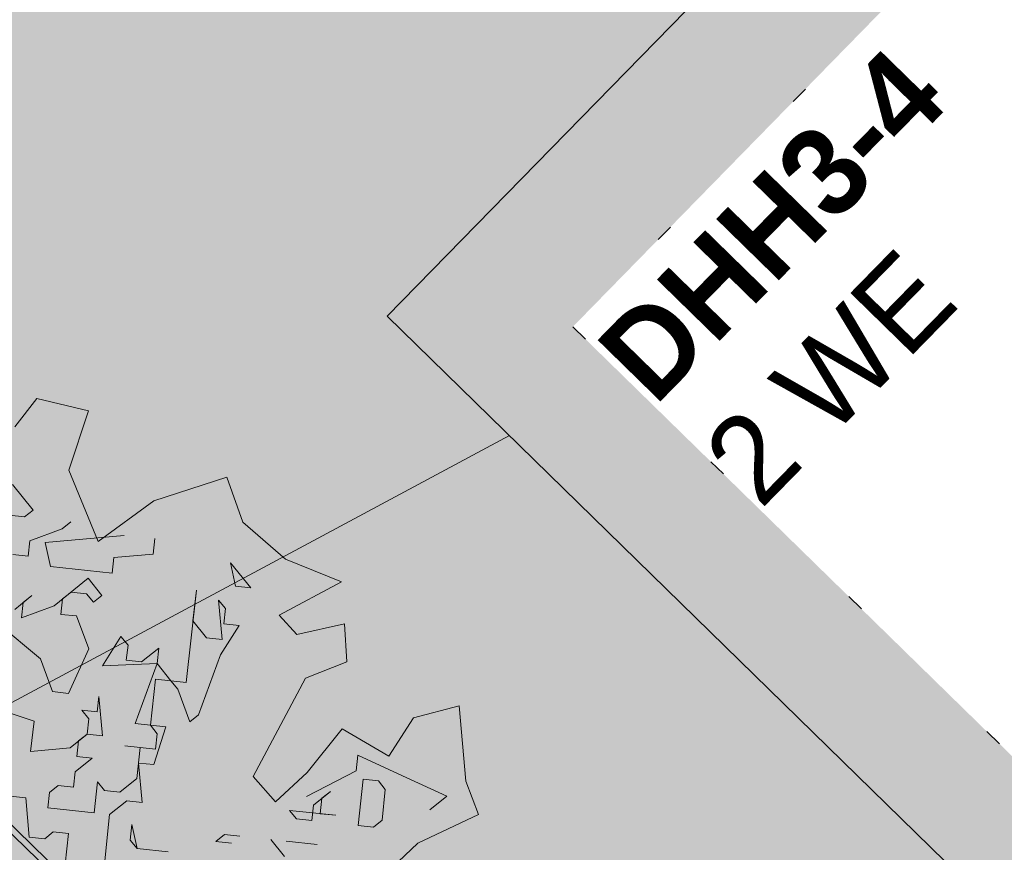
# Model space of a CAD drawing. Header units: metres. Extents: x -228 to 168, y -124 to 293.
# Tile 359 of 613: x -11.97 to -6.36, y 130.51 to 135.25. Entities that reach past the tile are written whole.
import ezdxf

# ---------------------------------------------------------------- set-up
doc = ezdxf.new("R2010")
doc.units = ezdxf.units.M
doc.header["$MEASUREMENT"] = 0
doc.linetypes.add('Strichlinie_ eng', pattern=[1.15, 0.75, -0.4])
doc.linetypes.add('Wipeout_Contour', pattern=[1, 0, -1])
for name, color, linetype in [('Bepflanzung.3 _ UMGEBUNG', 7, 'Continuous'), ('Gebäude.3 _ UMGEBUNG', 7, 'Continuous'), ('Parzellen.3 _ UMGEBUNG', 7, 'Continuous')]:
    doc.layers.add(name, color=color, linetype=linetype)
doc.styles.add('ERSTELLTER_STIL_2', font='txt')

msp = doc.modelspace()

# ---------------------------------------------------------------- hatches: boundary and pattern name
at = {"layer": 'Bepflanzung.3 _ UMGEBUNG', "linetype": 'Continuous', "lineweight": 18, "true_color": 0xc5c5a2}
msp.add_hatch(color=9, dxfattribs=at).paths.add_polyline_path([(-15.9724, 127.3463), (-15.8606, 127.2275), (-15.8853, 126.9818), (-15.7838, 126.9398), (-15.6996, 126.7376), (-15.7643, 126.6795), (-15.6347, 126.5873), (-15.5146, 126.6617), (-15.4397, 126.7783), (-15.3652, 126.602), (-15.4885, 126.4377), (-15.3697, 126.3768), (-15.1634, 126.4495), (-14.9964, 126.4379), (-15.0614, 126.2392), (-15.0627, 126.0581), (-14.9157, 125.8682), (-14.8064, 126.1184), (-14.5428, 126.2521), (-14.3038, 126.3885), (-14.4876, 126.1278), (-14.6114, 125.9604), (-14.5881, 125.8926), (-14.4215, 125.7823), (-14.1997, 125.5212), (-14.0009, 125.7365), (-13.5951, 125.9193), (-13.4405, 125.932), (-13.3069, 126.0734), (-13.2018, 126.1245), (-13.3936, 125.8459), (-13.5408, 125.7258), (-13.4449, 125.537), (-13.2878, 125.3055), (-12.9876, 125.3748), (-12.8715, 125.5887), (-12.5607, 125.3822), (-12.1152, 125.3461), (-12.0031, 125.5135), (-11.9756, 125.7624), (-12.1474, 125.9615), (-12.2095, 126.0804), (-11.9628, 125.9978), (-11.8213, 125.7849), (-11.7147, 125.9441), (-11.4451, 125.8862), (-11.1582, 126.005), (-11.0184, 125.9176), (-10.6662, 125.927), (-10.8218, 126.0624), (-10.6873, 126.2062), (-10.6985, 126.3544), (-10.6345, 126.4723), (-10.257, 126.3737), (-10.0534, 126.6031), (-9.9705, 126.7375), (-10.1436, 126.9243), (-10.1854, 127.1158), (-10.2747, 127.2126), (-9.979, 127.103), (-9.6343, 127.2125), (-9.4928, 127.3751), (-9.1693, 127.6424), (-9.0467, 127.7975), (-9.353, 127.7306), (-9.6808, 127.5789), (-10.0364, 127.5173), (-10.0192, 127.6775), (-9.6921, 127.7913), (-9.8514, 128.168), (-10.3681, 128.2158), (-10.5448, 128.0641), (-10.8211, 128.0439), (-10.8534, 128.2655), (-10.2268, 128.3901), (-9.9682, 128.7092), (-9.8763, 128.6031), (-9.6526, 128.4233), (-9.5189, 128.412), (-9.2646, 128.4247), (-9.1192, 128.6621), (-8.9645, 128.8542), (-8.8729, 129.1833), (-9.1159, 129.3143), (-9.3365, 129.511), (-9.6551, 129.4455), (-9.7486, 129.5615), (-9.7629, 129.7188), (-9.3627, 129.6204), (-9.238, 129.8479), (-9.0156, 130.0624), (-8.9892, 130.1997), (-9.2125, 130.3764), (-9.3821, 130.503), (-9.763, 130.2634), (-10.2957, 130.0028), (-9.7067, 130.5565), (-9.36, 130.721), (-9.4328, 130.9108), (-9.4711, 131.3397), (-9.7316, 131.2714), (-9.8714, 131.054), (-10.1379, 131.2085), (-10.3363, 130.9605), (-10.5163, 130.7929), (-10.6441, 130.9375), (-10.3467, 131.4972), (-10.1101, 131.5917), (-10.1247, 131.8066), (-10.3954, 131.7458), (-10.4957, 131.8563), (-10.1411, 132.0478), (-10.4604, 132.1753), (-10.7039, 132.3878), (-10.7947, 132.643), (-11.2103, 132.5087), (-11.5282, 132.2765), (-11.6952, 132.6841), (-11.5821, 133.0221), (-11.8777, 133.0917), (-12.0032, 132.9302), (-12.2001, 132.8413), (-12.6266, 132.7139), (-12.6827, 132.4049), (-12.6037, 132.1534), (-12.8922, 132.0784), (-13.1386, 132.1048), (-13.2276, 132.3256), (-13.4052, 132.4076), (-13.3235, 132.9218), (-13.6155, 132.8067), (-13.7018, 132.6637), (-13.8455, 132.6605), (-14.1887, 132.9722), (-14.2494, 132.7287), (-14.2002, 132.3745), (-14.3482, 132.4464), (-14.4822, 132.5367), (-14.7748, 132.3082), (-14.9731, 132.1932), (-15.468, 132.2112), (-15.4363, 131.7235), (-15.5492, 131.416), (-15.8716, 131.4321), (-16.0738, 131.3478), (-16.2713, 131.2268), (-16.1438, 131.0438), (-16.037, 130.8476), (-15.8074, 130.7522), (-16.0043, 130.7172), (-16.231, 130.611), (-16.4581, 130.3861), (-16.6886, 130.1872), (-16.4453, 130.0916), (-16.1868, 130.1199), (-16.1038, 129.8491), (-15.8527, 129.7039), (-15.9105, 129.4422), (-15.8916, 129.1535), (-16.092, 129.5263), (-16.2289, 129.4247), (-16.408, 129.617), (-16.7085, 129.4228), (-16.8005, 129.1273), (-16.1448, 128.843), (-16.5007, 128.6281), (-16.6549, 128.1737), (-16.3701, 128.1081), (-16.3613, 127.656), (-16.2871, 127.4856), (-16.2941, 127.3027)])
at = {"layer": 'Gebäude.3 _ UMGEBUNG', "linetype": 'Continuous', "lineweight": 18, "true_color": 0xe9eed8}
for points in [[(-15.7373, 134.2209), (-2.7244, 121.5702), (2.708, 127.126), (0.92, 128.8742), (-2.0163, 125.8712), (-9.8814, 133.5616), (-0.0936, 143.5716), (7.7714, 135.8812), (6.1472, 134.2202), (7.9352, 132.4719), (4.3159, 128.7705), (8.9704, 124.2193), (10.0191, 125.2918), (7.3161, 127.9348), (15.0065, 135.7998), (25.7315, 125.313), (18.0411, 117.448), (16.5394, 118.9163), (15.4906, 117.8437), (19.0658, 114.3478), (29.6211, 125.1428), (6.6272, 156.0287), (5.4824, 154.8368), (-10.2441, 140.0014)], [(-43.2878, 108.5399), (-29.6949, 92.6005), (-14.965, 107.6649), (-16.5485, 109.2132), (-26.0566, 99.4892), (-34.4936, 107.7389), (-24.9855, 117.4629), (-21.482, 114.0372), (-10.6456, 125.1197), (4.1644, 110.6385), (-4.5746, 101.701), (-3.7653, 100.9097), (7.0711, 111.9922), (-15.6278, 134.187), (-26.3525, 123.0586), (-27.0711, 122.3849), (-42.3739, 109.3086)]]:
    msp.add_hatch(color=254, dxfattribs=at).paths.add_polyline_path(points)
at = {"layer": 'Gebäude.3 _ UMGEBUNG', "linetype": 'Continuous', "lineweight": 18}
msp.add_hatch(color=255, dxfattribs=at).paths.add_polyline_path([(-2.0163, 125.8712), (7.7714, 135.8812), (-0.0936, 143.5716), (-9.8814, 133.5616)])
at = {"layer": 'Gebäude.3 _ UMGEBUNG', "linetype": 'Continuous', "lineweight": 18, "true_color": 0x262619}
msp.add_hatch(color=250, dxfattribs=at).paths.add_polyline_path([(-1.7804, 125.6405), (-9.8814, 133.5616), (-5.1158, 138.4353), (-8.2729, 141.5202), (-15.6213, 134.1718), (-2.9389, 121.7799), (-0.435, 124.325)])
at = {"layer": 'Gebäude.3 _ UMGEBUNG', "linetype": 'Continuous', "lineweight": 18, "true_color": 0x2a2a1c}
msp.add_hatch(color=250, dxfattribs=at).paths.add_polyline_path([(-43.2878, 108.5399), (-29.6949, 92.6005), (-24.4731, 97.9409), (-34.4936, 107.7389), (-24.9855, 117.4629), (-21.482, 114.0372), (-8.5528, 127.2601), (-15.6168, 134.1763), (-26.3525, 123.0586), (-27.0711, 122.3849), (-42.4774, 109.2202)])

# ---------------------------------------------------------------- linework, layer by layer
at = {"color": 255, "linetype": 'Continuous', "lineweight": 18}
msp.add_line((-13.1938, 130.7296), (-9.1846, 132.8803), dxfattribs=at)
at = {"layer": 'Bepflanzung.3 _ UMGEBUNG', "color": 43, "linetype": 'Continuous', "lineweight": 18, "true_color": 0xa8a873}
for p, q in [((-11.8777, 133.0917), (-12.0032, 132.9302)), ((-11.5821, 133.0221), (-11.8777, 133.0917)), ((-11.6952, 132.6841), (-11.5821, 133.0221)), ((-11.5282, 132.2765), (-11.6952, 132.6841)), ((-10.7947, 132.643), (-11.2103, 132.5087)), ((-10.7039, 132.3878), (-10.7947, 132.643)), ((-12.0157, 132.6023), (-11.898, 132.4563)), ((-11.2103, 132.5087), (-11.5282, 132.2765)), ((-11.9467, 132.4171), (-12.0346, 132.4265)), ((-11.898, 132.4563), (-11.9467, 132.4171)), ((-11.7317, 132.3496), (-11.6831, 132.3888)), ((-10.4604, 132.1753), (-10.7039, 132.3878)), ((-11.9169, 132.2806), (-11.7317, 132.3496)), ((-11.829, 132.2712), (-11.3803, 132.3119)), ((-11.9263, 132.1927), (-11.9169, 132.2806)), ((-11.7992, 132.1346), (-11.829, 132.2712)), ((-11.2045, 132.293), (-11.2139, 132.2052)), ((-12.0142, 132.2021), (-11.9263, 132.1927)), ((-11.4383, 132.1848), (-11.4478, 132.0969)), ((-11.2139, 132.2052), (-11.4383, 132.1848)), ((-11.4478, 132.0969), (-11.7992, 132.1346)), ((-10.7448, 132.0215), (-10.7726, 132.1556)), ((-10.7726, 132.1556), (-10.6569, 132.0121)), ((-10.1411, 132.0478), (-10.4604, 132.1753)), ((-11.7789, 131.9103), (-11.5843, 132.0671)), ((-11.5843, 132.0671), (-11.5058, 131.9699)), ((-10.6569, 132.0121), (-10.7448, 132.0215)), ((-10.4957, 131.8563), (-10.1411, 132.0478)), ((-12.0032, 131.8899), (-11.9059, 131.9683)), ((-11.9059, 131.9683), (-11.9546, 131.9291)), ((-11.6816, 131.9887), (-11.7302, 131.9495)), ((-11.5937, 131.9793), (-11.6816, 131.9887)), ((-11.5545, 131.9306), (-11.5937, 131.9793)), ((-11.5058, 131.9699), (-11.5545, 131.9306)), ((-11.0257, 131.474), (-10.9672, 131.9987)), ((-10.9672, 131.9987), (-10.988, 131.8254)), ((-11.9546, 131.9291), (-11.964, 131.8412)), ((-11.964, 131.8412), (-11.7789, 131.9103)), ((-11.7302, 131.9495), (-11.7396, 131.8616)), ((-10.8217, 131.7187), (-10.8421, 131.9431)), ((-10.8421, 131.9431), (-10.8029, 131.8945)), ((-11.7396, 131.8616), (-11.6518, 131.8522)), ((-11.6518, 131.8522), (-11.5808, 131.6646)), ((-10.8029, 131.8945), (-10.8123, 131.8066)), ((-10.3954, 131.7458), (-10.4957, 131.8563)), ((-11.8558, 131.6074), (-12.1005, 131.8114)), ((-10.988, 131.8254), (-10.9096, 131.7281)), ((-10.7244, 131.7972), (-10.8312, 131.6309)), ((-10.8123, 131.8066), (-10.7244, 131.7972)), ((-10.1247, 131.8066), (-10.3954, 131.7458)), ((-10.1101, 131.5917), (-10.1247, 131.8066)), ((-11.5023, 131.5673), (-11.3976, 131.736)), ((-11.3976, 131.736), (-11.3564, 131.685)), ((-11.3564, 131.685), (-11.3678, 131.5995)), ((-10.9096, 131.7281), (-10.8217, 131.7187)), ((-11.5808, 131.6646), (-11.6969, 131.4104)), ((-11.2799, 131.5901), (-11.1826, 131.6685)), ((-11.1826, 131.6685), (-11.192, 131.5807)), ((-10.8312, 131.6309), (-10.9567, 131.2888)), ((-11.7868, 131.4223), (-11.8558, 131.6074)), ((-11.192, 131.5807), (-11.5023, 131.5673)), ((-11.3678, 131.5995), (-11.2799, 131.5901)), ((-11.3176, 131.2386), (-11.192, 131.5807)), ((-11.192, 131.5807), (-11.1136, 131.4834)), ((-10.3467, 131.4972), (-10.1101, 131.5917)), ((-11.2015, 131.4928), (-11.2297, 131.2292)), ((-11.1136, 131.4834), (-11.2015, 131.4928)), ((-11.1136, 131.4834), (-11.0257, 131.474)), ((-11.0744, 131.4347), (-11.1136, 131.4834)), ((-10.6441, 130.9375), (-10.3467, 131.4972)), ((-11.6969, 131.4104), (-11.7868, 131.4223)), ((-11.0054, 131.2496), (-11.0744, 131.4347)), ((-11.5326, 131.3061), (-11.5231, 131.394)), ((-11.5231, 131.394), (-11.5028, 131.1696)), ((-12.1084, 131.3235), (-11.8915, 131.2535)), ((-11.5812, 131.2669), (-11.6204, 131.3156)), ((-11.6204, 131.3156), (-11.5326, 131.3061)), ((-10.9567, 131.2888), (-11.0054, 131.2496)), ((-9.4711, 131.3397), (-9.7316, 131.2714)), ((-9.4328, 130.9108), (-9.4711, 131.3397)), ((-11.8915, 131.2535), (-11.9123, 131.0802)), ((-11.5906, 131.179), (-11.5812, 131.2669)), ((-11.2297, 131.2292), (-11.3176, 131.2386)), ((-11.1905, 131.1806), (-11.2297, 131.2292)), ((-11.2297, 131.2292), (-11.1419, 131.2198)), ((-9.7316, 131.2714), (-9.8714, 131.054)), ((-11.6879, 131.1006), (-11.5906, 131.179)), ((-11.5906, 131.179), (-11.6393, 131.1398)), ((-11.5028, 131.1696), (-11.5906, 131.179)), ((-11.1419, 131.2198), (-11.2094, 131.0048)), ((-11.1999, 131.0927), (-11.1905, 131.1806)), ((-10.1379, 131.2085), (-10.3363, 130.9605)), ((-9.8714, 131.054), (-10.1379, 131.2085)), ((-11.6393, 131.1398), (-11.6487, 131.0519)), ((-11.9123, 131.0802), (-11.6879, 131.1006)), ((-11.2878, 131.1021), (-11.3757, 131.1115)), ((-11.3757, 131.1115), (-11.1999, 131.0927)), ((-11.3067, 130.9264), (-11.2878, 131.1021)), ((-11.5608, 131.0425), (-11.6581, 130.9641)), ((-11.6487, 131.0519), (-11.5608, 131.0425)), ((-11.2094, 131.0048), (-11.2972, 131.0142)), ((-11.2972, 131.0142), (-11.2769, 130.7899)), ((-10.0577, 130.9702), (-10.0482, 131.058)), ((-10.0482, 131.058), (-9.7941, 130.9419)), ((-11.6581, 130.9641), (-11.6676, 130.8762)), ((-10.3363, 130.9605), (-10.5163, 130.7929)), ((-10.3401, 130.8227), (-10.0577, 130.9702)), ((-11.5499, 130.7303), (-11.531, 130.906)), ((-11.531, 130.906), (-11.4918, 130.8574)), ((-11.404, 130.8479), (-11.3067, 130.9264)), ((-10.5163, 130.7929), (-10.6441, 130.9375)), ((-10.0467, 130.6579), (-10.0184, 130.9215)), ((-10.0184, 130.9215), (-9.9306, 130.9121)), ((-9.9306, 130.9121), (-9.8914, 130.8635)), ((-9.7941, 130.9419), (-9.5399, 130.8258)), ((-9.36, 130.721), (-9.4328, 130.9108)), ((-11.8041, 130.8464), (-11.8135, 130.7585)), ((-11.7554, 130.8856), (-11.8041, 130.8464)), ((-11.6676, 130.8762), (-11.7554, 130.8856)), ((-11.4918, 130.8574), (-11.404, 130.8479)), ((-10.3009, 130.7741), (-10.2036, 130.8525)), ((-10.2036, 130.8525), (-10.2522, 130.8133)), ((-9.8914, 130.8635), (-9.9102, 130.6877)), ((-11.9406, 130.8166), (-12.0285, 130.826)), ((-11.9202, 130.5922), (-11.9406, 130.8166)), ((-11.3647, 130.7993), (-11.462, 130.7208)), ((-11.2769, 130.7899), (-11.3647, 130.7993)), ((-10.2522, 130.8133), (-10.2617, 130.7254)), ((-9.5399, 130.8258), (-9.6372, 130.7473)), ((-11.8135, 130.7585), (-11.5499, 130.7303)), ((-10.1738, 130.716), (-10.4374, 130.7443)), ((-10.4374, 130.7443), (-10.3982, 130.6956)), ((-10.3103, 130.6862), (-10.3009, 130.7741)), ((-10.2617, 130.7254), (-10.1738, 130.716)), ((-11.462, 130.7208), (-11.4903, 130.4572)), ((-10.3982, 130.6956), (-10.3103, 130.6862)), ((-9.9102, 130.6877), (-9.9588, 130.6485)), ((-9.7067, 130.5565), (-9.36, 130.721)), ((-11.7837, 130.622), (-11.8323, 130.5828)), ((-11.6958, 130.6126), (-11.7837, 130.622)), ((-11.7147, 130.4369), (-11.6958, 130.6126)), ((-11.3349, 130.6628), (-11.3444, 130.5749)), ((-11.3051, 130.5263), (-11.3349, 130.6628)), ((-9.9588, 130.6485), (-10.0467, 130.6579)), ((-11.8323, 130.5828), (-11.9202, 130.5922)), ((-11.3444, 130.5749), (-11.3051, 130.5263)), ((-10.8564, 130.567), (-10.8077, 130.6062)), ((-10.7685, 130.5576), (-10.8564, 130.567)), ((-10.8077, 130.6062), (-10.7199, 130.5968)), ((-10.4657, 130.4807), (-10.5441, 130.578)), ((-10.4563, 130.5685), (-10.2805, 130.5497)), ((-10.2805, 130.5497), (-10.4563, 130.5685)), ((-10.2957, 130.0028), (-9.7067, 130.5565)), ((-11.3051, 130.5263), (-11.1294, 130.5074)), ((-11.1294, 130.5074), (-11.3051, 130.5263))]:
    msp.add_line(p, q, dxfattribs=at)

# ---------------------------------------------------------------- next in the draw order: wipeouts: each hides what was drawn before it
at = {"color": 254, "linetype": 'Wipeout_Contour', "lineweight": 0, "ltscale": 538.23957}
msp.add_wipeout([(-8.8228, 133.5006), (-6.0418, 130.7814), (-1.5617, 135.3633), (-4.3426, 138.0825)], dxfattribs=at).dxf.layer = 'Gebäude.3 _ UMGEBUNG'

# ---------------------------------------------------------------- next in the draw order: linework, layer by layer
at = {"layer": 'Gebäude.3 _ UMGEBUNG', "color": 9, "linetype": 'Continuous', "lineweight": 18, "flags": 128}
for points in [[(-2.7244, 121.5702), (-15.7373, 134.2209), (-10.2441, 140.0014), (5.4824, 154.8368)], [(-0.0936, 143.5716), (-9.8814, 133.5616), (-2.0163, 125.8712)]]:
    msp.add_lwpolyline(points, dxfattribs=at)
at = {"layer": 'Gebäude.3 _ UMGEBUNG', "color": 8, "linetype": 'Continuous', "lineweight": 18, "flags": 128}
msp.add_lwpolyline([(-2.0163, 125.8712), (7.7714, 135.8812), (-0.0936, 143.5716), (-9.8814, 133.5616)], close=True, dxfattribs=at)
at = {"layer": 'Gebäude.3 _ UMGEBUNG', "color": 7, "linetype": 'Wipeout_Contour', "lineweight": 18, "flags": 128}
msp.add_lwpolyline([(-8.8228, 133.5006), (-6.0418, 130.7814), (-1.5617, 135.3633), (-4.3426, 138.0825)], close=True, dxfattribs=at)
at = {"layer": 'Gebäude.3 _ UMGEBUNG', "color": 9, "linetype": 'Continuous', "lineweight": 18, "flags": 128}
msp.add_lwpolyline([(-43.2878, 108.5399), (-29.6949, 92.6005), (-14.965, 107.6649), (-16.5485, 109.2132), (-26.0566, 99.4892), (-34.4936, 107.7389), (-24.9855, 117.4629), (-21.482, 114.0372), (-10.6456, 125.1197), (4.1644, 110.6385), (-4.5746, 101.701), (-3.7653, 100.9097), (7.0711, 111.9922), (-2.9389, 121.7799), (-15.6278, 134.187), (-26.3525, 123.0586), (-27.0711, 122.3849), (-42.3739, 109.3086)], close=True, dxfattribs=at)
at = {"layer": 'Parzellen.3 _ UMGEBUNG', "color": 1, "linetype": 'Strichlinie_ eng', "lineweight": 18, "flags": 128}
msp.add_lwpolyline([(29.4138, 125.4019), (18.8305, 114.5783), (4.3155, 128.7709), (-2.7249, 121.5706), (-15.7373, 134.2209), (-10.2441, 140.0014), (5.4824, 154.8368), (6.6272, 156.0287)], close=True, dxfattribs=at)

# ---------------------------------------------------------------- next in the draw order: texts
at = {"layer": 'Gebäude.3 _ UMGEBUNG', "color": 7, "linetype": 'Continuous', "lineweight": 18, "insert": (-8.7126, 133.3929), "char_height": 0.5, "attachment_point": 1, "rotation": 45.6433, "line_spacing_factor": 1.010241, "style": 'ERSTELLTER_STIL_2'}
msp.add_mtext('\\A1;{\\pql;\\fFrutiger LT 47 LightCn|b1|i0|c0|p0;\\W1.000000;DHH3-4\\P\\pql;\\fFrutiger LT 47 LightCn|b0|i0|c0|p0;\\W1.000000;2 WE}', dxfattribs=at)

doc.saveas('drawing.dxf')
